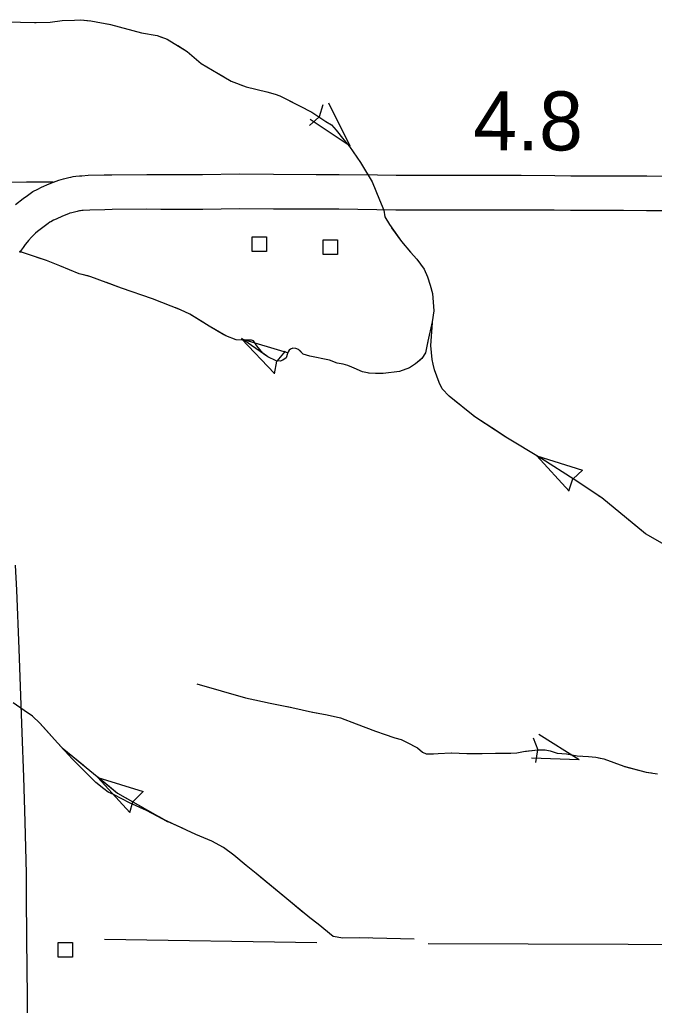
# Model space of a CAD drawing. Extents: x 1084508 to 1142749, y 1057638 to 1093403.
# Drawn here: x 1117882 to 1119309, y 1067512 to 1069727 of the extents above; entities that cross this region are included whole.
import ezdxf

# ---------------------------------------------------------------- set-up
doc = ezdxf.new("R2010")
doc.units = 0
for name, color, linetype in [('Level 10', 7, 'Continuous'), ('Level 4', 7, 'Continuous'), ('Level 43', 7, 'Continuous'), ('Level 45', 7, 'Continuous'), ('Level 48', 7, 'Continuous'), ('Level 56', 7, 'Continuous')]:
    doc.layers.add(name, color=color, linetype=linetype)

msp = doc.modelspace()

# ---------------------------------------------------------------- linework, layer by layer
at = {"layer": 'Level 10'}
for points in [[(1117872.7, 1069312), (1117890.3, 1069325.6), (1117899.9, 1069332.7), (1117906.1, 1069337.2), (1117912.1, 1069341), (1117923, 1069346.9), (1117931, 1069350.7), (1117948.2, 1069358.5), (1117964, 1069364.5), (1117970.6, 1069367), (1117980.4, 1069369.7), (1117986.5, 1069371.1), (1117992.6, 1069372.7), (1117997.2, 1069373.8), (1118002.1, 1069374.8), (1118008.3, 1069375.9), (1118016.5, 1069376.7), (1118021.8, 1069376.9), (1118036.4, 1069377.7), (1118072.1, 1069378.8), (1118089.6, 1069379), (1118168, 1069379.8), (1118200.4, 1069379.4), (1118267.1, 1069379.3), (1118293.1, 1069379.5), (1118376.1, 1069380.7), (1118453, 1069380.2), (1118548.5, 1069379.8), (1118600.4, 1069379.8), (1118686.5, 1069378.8), (1118728.8, 1069377.9), (1118845.4, 1069377.7), (1118907.5, 1069378.2), (1119009.7, 1069377.9), (1119084.9, 1069377.5), (1119120.8, 1069376.8), (1119240.3, 1069376.8), (1119291.9, 1069376.3), (1119327.1, 1069376.1)], [(1119325.9, 1069297.6), (1119291.3, 1069297.8), (1119239.9, 1069298.3), (1119120.1, 1069298.3), (1119083.9, 1069299), (1119009.4, 1069299.5), (1118907.7, 1069299.7), (1118845.6, 1069299.2), (1118727.9, 1069299.5), (1118685.2, 1069300.4), (1118599.9, 1069301.3), (1118548.3, 1069301.3), (1118452.5, 1069301.8), (1118376.4, 1069302.2), (1118294, 1069301.1), (1118267.4, 1069300.8), (1118199.9, 1069301), (1118168, 1069301.3), (1118090.2, 1069300.5), (1118073.7, 1069300.4), (1118039.9, 1069299.3), (1118025, 1069298.4), (1118021.7, 1069298.4), (1118018.8, 1069298.1), (1118016.7, 1069297.7), (1118014, 1069297.1), (1118011.4, 1069296.6), (1118005.5, 1069295), (1117999.6, 1069293.6), (1117995, 1069292.3), (1117991.9, 1069291.1), (1117978.4, 1069286), (1117964.1, 1069279.5), (1117958.5, 1069276.9), (1117951.9, 1069273.3), (1117950.3, 1069272.3), (1117946.3, 1069269.3), (1117937.6, 1069263), (1117922.4, 1069251.2), (1117918, 1069247.4), (1117909, 1069238.8), (1117901.9, 1069231.3), (1117899, 1069227.7), (1117894.6, 1069222), (1117890, 1069215.5), (1117885.8, 1069209.4), (1117882.2, 1069204)], [(1117872.1, 1068501.3), (1117874.9, 1068445.5), (1117880.3, 1068313.4), (1117883.9, 1068207.4), (1117887.3, 1068125.6), (1117891.2, 1068024.9), (1117894, 1067924.5), (1117896.6, 1067808.3), (1117897.1, 1067761.1), (1117897.2, 1067658.2)], [(1117897.2, 1067658.2), (1117898, 1067598.1), (1117899.5, 1067459.3), (1117901.2, 1067355.1)]]:
    msp.add_lwpolyline(points, dxfattribs=at)
at = {"layer": 'Level 4'}
for points in [[(1118550.4, 1067652.7), (1118072.6, 1067660.1)], [(1119475, 1067647.7), (1118800.5, 1067650.1)]]:
    msp.add_lwpolyline(points, dxfattribs=at)
at = {"layer": 'Level 43'}
for p, q in [((1118624.8, 1069443.4), (1118577.3, 1069540)), ((1118564, 1069536.3), (1118555.1, 1069509)), ((1118533.6, 1069489.6), (1118554.9, 1069508.7)), ((1118624.8, 1069443.4), (1118535.3, 1069503.3)), ((1118380.5, 1069010.3), (1118454.7, 1068932.2)), ((1118380.5, 1069010.3), (1118483.8, 1068979.7)), ((1118479.3, 1068982.1), (1118460.6, 1068960.3)), ((1118455.2, 1068931.8), (1118460.4, 1068960)), ((1119044.4, 1068747.5), (1119117.3, 1068668.1)), ((1119044.4, 1068747.5), (1119147.2, 1068715.1)), ((1119147.6, 1068714.8), (1119126.1, 1068695.8)), ((1119116.8, 1068668.3), (1119125.9, 1068695.5)), ((1119036.2, 1068113.2), (1119046.8, 1068086.6)), ((1119140.2, 1068063.8), (1119049, 1068121.1)), ((1119042.6, 1068057.8), (1119046.8, 1068086.2)), ((1119140.2, 1068063.8), (1119032.6, 1068067.8)), ((1118057.7, 1068024.2), (1118160.1, 1067992.4)), ((1118057.7, 1068024.2), (1118130.1, 1067945.8)), ((1118160.1, 1067992.4), (1118137, 1067969.9)), ((1118130.1, 1067945.8), (1118136.8, 1067969.6))]:
    msp.add_line(p, q, dxfattribs=at)
for points in [[(1117812.2, 1069723.6), (1117919.1, 1069721.2), (1117950.4, 1069721.7), (1117977.4, 1069725.5), (1118005.3, 1069726.5), (1118019.8, 1069727.5), (1118041.9, 1069725.1), (1118086.2, 1069716.9), (1118156.1, 1069698.1), (1118191.2, 1069692.3), (1118213.9, 1069683.6), (1118258.6, 1069656.2), (1118290.4, 1069629.2), (1118328.5, 1069606.5)], [(1117915.8, 1069721.3), (1117919.1, 1069721.2), (1117950.4, 1069721.7), (1117977.4, 1069725.5), (1118005.3, 1069726.5), (1118019.8, 1069727.5), (1118039.7, 1069725.3)], [(1118080.4, 1069717.9), (1118086.2, 1069716.9), (1118156.1, 1069698.1), (1118191.2, 1069692.3), (1118201, 1069688.6)], [(1118237.4, 1069669.2), (1118258.6, 1069656.2), (1118290.4, 1069629.2), (1118328.5, 1069606.5), (1118340.1, 1069599.8)], [(1118328.5, 1069606.5), (1118357.4, 1069589.7), (1118391.1, 1069576.7), (1118437.8, 1069565.6), (1118456.6, 1069559.8), (1118466.7, 1069556), (1118482.1, 1069548.7), (1118538.9, 1069519.4), (1118570.7, 1069498.6), (1118583.2, 1069490.9), (1118593.3, 1069479.4), (1118610.7, 1069457.7), (1118623.7, 1069442.8), (1118648.7, 1069406.6), (1118674.7, 1069362.8), (1118691.1, 1069322.8), (1118700.7, 1069299.2), (1118703.1, 1069284.3), (1118713.2, 1069267.4), (1118740.2, 1069229.3), (1118760.4, 1069205.3), (1118774.9, 1069188.9), (1118791.2, 1069166.7), (1118798.9, 1069149.8), (1118805.2, 1069130.6), (1118810.5, 1069111.8), (1118812.9, 1069073.3), (1118809.5, 1069048.2), (1118799.9, 1069004.8), (1118794.6, 1068978.8), (1118786.4, 1068965.8), (1118772, 1068953.8), (1118758.5, 1068945.1), (1118736.3, 1068936.9), (1118699.3, 1068932.6), (1118681.9, 1068932.6), (1118667.5, 1068933.1), (1118652.5, 1068936), (1118634.3, 1068944.1), (1118619.8, 1068950.4), (1118609.2, 1068953.3), (1118596.2, 1068955.7), (1118578.4, 1068962.4), (1118534.6, 1068971.1), (1118519.6, 1068975.9), (1118509, 1068986.5), (1118503.3, 1068988.5), (1118496.5, 1068989.4), (1118491.2, 1068987), (1118488.3, 1068984.6)], [(1118377.3, 1069582), (1118391.1, 1069576.7), (1118437.8, 1069565.6), (1118456.6, 1069559.8), (1118466.7, 1069556), (1118482.1, 1069548.7), (1118494.6, 1069542.3)], [(1118531.4, 1069523.2), (1118538.9, 1069519.4), (1118570.7, 1069498.6), (1118583.2, 1069490.9), (1118593.3, 1069479.4), (1118610.7, 1069457.7), (1118623.7, 1069442.8), (1118623.8, 1069442.5)], [(1118647.4, 1069408.5), (1118648.7, 1069406.6), (1118664.4, 1069380.1)], [(1118718.4, 1069260), (1118740.2, 1069229.3), (1118760.4, 1069205.3), (1118774.9, 1069188.9), (1118791.2, 1069166.7), (1118793.7, 1069161.4)], [(1118488.3, 1068984.6), (1118485.5, 1068981.2), (1118484, 1068976.9), (1118481.1, 1068967.3), (1118473.9, 1068962.4), (1118467.6, 1068960), (1118459, 1068961), (1118439.7, 1068969.7), (1118428.6, 1068978.3), (1118415.6, 1068994.2), (1118410.8, 1069001.5), (1118407.9, 1069005.8), (1118403.6, 1069007.3), (1118400.7, 1069007.3), (1118392.5, 1069006.8), (1118385.8, 1069006.8), (1118368.9, 1069008.2), (1118345.3, 1069016.9), (1118308.2, 1069038.6), (1118264.4, 1069065.5), (1118243.7, 1069075.7), (1118181.1, 1069099.7), (1118111.3, 1069123.8), (1118042.4, 1069149.8), (1118015.9, 1069156.6), (1117972.6, 1069173.9), (1117942.7, 1069186), (1117881.6, 1069206.2)], [(1118038.4, 1069150.9), (1118015.9, 1069156.6), (1117972.6, 1069173.9), (1117942.7, 1069186), (1117921.6, 1069193)], [(1118194.3, 1069094.7), (1118181.1, 1069099.7), (1118111.3, 1069123.8), (1118077.3, 1069136.7)], [(1118807.5, 1069122.4), (1118810.5, 1069111.8), (1118812.9, 1069073.3), (1118809.5, 1069048.2), (1118799.9, 1069004.8), (1118798.9, 1069000)], [(1118287.9, 1069051.1), (1118264.4, 1069065.5), (1118243.7, 1069075.7), (1118232.9, 1069079.8)], [(1118341.2, 1069019.3), (1118308.2, 1069038.6), (1118287.9, 1069051.1)], [(1119337.8, 1068543.8), (1119289.2, 1068572.2), (1119190.9, 1068652.7), (1119128.3, 1068694.1), (1119055.6, 1068740.4), (1118974.7, 1068789.5), (1118905.4, 1068834.8), (1118847.6, 1068881), (1118832.2, 1068897.9), (1118825.4, 1068911.9), (1118819.6, 1068926.3), (1118814.4, 1068940.8), (1118811.5, 1068953.3), (1118809.1, 1068963.9), (1118807.6, 1068979.8), (1118806.2, 1068995.2), (1118810, 1069046.3)], [(1118481.9, 1068970), (1118481.1, 1068967.3), (1118473.9, 1068962.4), (1118467.6, 1068960), (1118459, 1068961), (1118439.7, 1068969.7), (1118385.8, 1069006.8), (1118380.7, 1069010.7)], [(1118627.5, 1068947.1), (1118619.8, 1068950.4), (1118609.2, 1068953.3), (1118596.2, 1068955.7), (1118578.4, 1068962.4), (1118534.6, 1068971.1), (1118519.6, 1068975.9), (1118511, 1068984.6)], [(1118871.8, 1068861.6), (1118847.6, 1068881), (1118832.2, 1068897.9), (1118825.4, 1068911.9), (1118819.6, 1068926.3), (1118814.4, 1068940.8), (1118811.5, 1068953.3), (1118809.1, 1068963.9), (1118809, 1068964.1)], [(1118783, 1068963), (1118772, 1068953.8), (1118758.5, 1068945.1), (1118736.3, 1068936.9), (1118699.3, 1068932.6), (1118681.9, 1068932.6), (1118667.5, 1068933.1), (1118666.3, 1068933.3)], [(1118956.1, 1068801.6), (1118905.4, 1068834.8), (1118904.2, 1068835.7)], [(1119008.9, 1068768.7), (1118974.7, 1068789.5), (1118956.1, 1068801.6)], [(1119149.1, 1068680.4), (1119128.3, 1068694.1), (1119055.6, 1068740.4), (1119044.3, 1068747.2)], [(1119280.3, 1068579.5), (1119190.9, 1068652.7), (1119183.6, 1068657.5)], [(1118280.1, 1068234.9), (1118389.6, 1068202.9), (1118410.5, 1068198.4), (1118445.4, 1068191.4), (1118494.2, 1068181.6), (1118540.1, 1068170.9), (1118573.3, 1068165.2), (1118603.3, 1068158.6), (1118638.9, 1068145.1), (1118682.4, 1068128.2), (1118725.5, 1068113.5), (1118739.4, 1068109.4), (1118752.1, 1068103.6), (1118776.3, 1068090.5), (1118787.4, 1068081.1), (1118796, 1068077), (1118800.9, 1068077), (1118823, 1068078.2), (1118851.8, 1068079.8), (1118887.4, 1068077.8), (1118921.5, 1068077.8), (1118951.8, 1068079), (1118986.3, 1068079), (1118999.4, 1068079.8), (1119015, 1068082.7), (1119046.9, 1068086.4), (1119063.3, 1068086), (1119074.8, 1068083.9), (1119090.8, 1068079), (1119111.3, 1068077), (1119135.5, 1068072.9), (1119160.9, 1068071.2), (1119177.3, 1068070), (1119195, 1068066.3), (1119240.1, 1068049.5), (1119290.5, 1068036.3), (1119315.9, 1068032.2)], [(1118769.3, 1067660.4), (1118645.7, 1067663.8), (1118608.5, 1067662.8), (1118586.7, 1067666.5), (1118553.1, 1067694.6), (1118534.1, 1067708.6), (1118478.4, 1067755), (1118414, 1067808.2), (1118391, 1067826.6), (1118363.3, 1067849.6), (1118340.3, 1067866.7), (1118314.2, 1067881), (1118278.4, 1067896), (1118204.3, 1067930.2), (1118167.3, 1067949.8), (1118129, 1067967), (1118094.5, 1067985), (1118081.4, 1067991.5), (1118071.2, 1067998.7), (1118053.7, 1068012.7), (1118000.2, 1068066.3), (1117967.5, 1068101.7), (1117927.7, 1068146.6), (1117911.2, 1068162.1), (1117892.6, 1068174.9), (1117867.4, 1068191.7)], [(1117936, 1068137.2), (1117927.7, 1068146.6), (1117911.2, 1068162.1), (1117892.6, 1068174.9), (1117889, 1068177.3)], [(1118483.9, 1068183.6), (1118494.2, 1068181.6), (1118501.1, 1068180)], [(1118541.4, 1068170.7), (1118573.3, 1068165.2), (1118603.3, 1068158.6), (1118638.9, 1068145.1), (1118660.5, 1068136.7)], [(1117977.5, 1068090.9), (1117967.5, 1068101.7), (1117936, 1068137.2)], [(1118699.4, 1068122.4), (1118725.5, 1068113.5), (1118739.4, 1068109.4), (1118752.1, 1068103.6), (1118776.3, 1068090.5), (1118787.4, 1068081.1), (1118796, 1068077), (1118800.9, 1068077), (1118812.6, 1068077.6)], [(1117977.5, 1068090.9), (1118101.8, 1067989.1), (1118214.7, 1067925.4)], [(1117977.5, 1068090.9), (1118025.6, 1068051.6)], [(1118854, 1068079.7), (1118887.4, 1068077.8), (1118921.5, 1068077.8), (1118951.8, 1068079), (1118978.2, 1068079)], [(1119019.3, 1068083.2), (1119046.9, 1068086.4), (1119063.3, 1068086), (1119074.8, 1068083.9), (1119090.8, 1068079), (1119111.3, 1068077), (1119135.5, 1068072.9), (1119142.1, 1068072.4)], [(1119183.3, 1068068.7), (1119195, 1068066.3), (1119240.1, 1068049.5), (1119242.1, 1068049)], [(1119242.1, 1068049), (1119290.5, 1068036.3), (1119302.4, 1068034.4)], [(1118057.7, 1068025.3), (1118101.8, 1067989.1), (1118160.4, 1067956.1)], [(1118196.4, 1067935.7), (1118214.7, 1067925.4)], [(1118249.7, 1067909.3), (1118214.7, 1067925.4)], [(1118391.6, 1067826.1), (1118391, 1067826.6), (1118363.3, 1067849.6), (1118340.3, 1067866.7), (1118314.2, 1067881), (1118287.4, 1067892.2)], [(1118519.6, 1067720.7), (1118478.4, 1067755), (1118423.9, 1067800.1)], [(1118665.8, 1067663.3), (1118645.7, 1067663.8), (1118608.5, 1067662.8), (1118586.7, 1067666.5), (1118553.1, 1067694.6), (1118552.2, 1067695.2)], [(1118769.3, 1067660.4), (1118707.2, 1067662.1)]]:
    msp.add_lwpolyline(points, dxfattribs=at)
at = {"layer": 'Level 45'}
for points in [[(1117829.3, 1069386.8), (1117829.6, 1069377.5), (1117829.8, 1069369.8), (1117830.7, 1069362.5), (1117838.1, 1069362.3), (1117897.6, 1069362.8), (1117932.5, 1069362.9)], [(1117932.5, 1069362.9), (1117957.8, 1069362.9)]]:
    msp.add_lwpolyline(points, dxfattribs=at)
at = {"layer": 'Level 56'}
for points in [[(1118404.6, 1069206.5), (1118404.6, 1069239.1), (1118437.3, 1069239.1), (1118437.3, 1069206.5)], [(1118564.2, 1069199.8), (1118564.2, 1069232.5), (1118596.9, 1069232.5), (1118596.9, 1069199.8)], [(1117968.6, 1067620.6), (1117968.6, 1067653.3), (1118001.3, 1067653.3), (1118001.3, 1067620.6)]]:
    msp.add_lwpolyline(points, close=True, dxfattribs=at)

# ---------------------------------------------------------------- texts
at = {"layer": 'Level 48'}
msp.add_text('4.8', height=132.58, rotation=359.758, dxfattribs=at).set_placement((1118901.7, 1069434.5))

doc.saveas('drawing.dxf')
